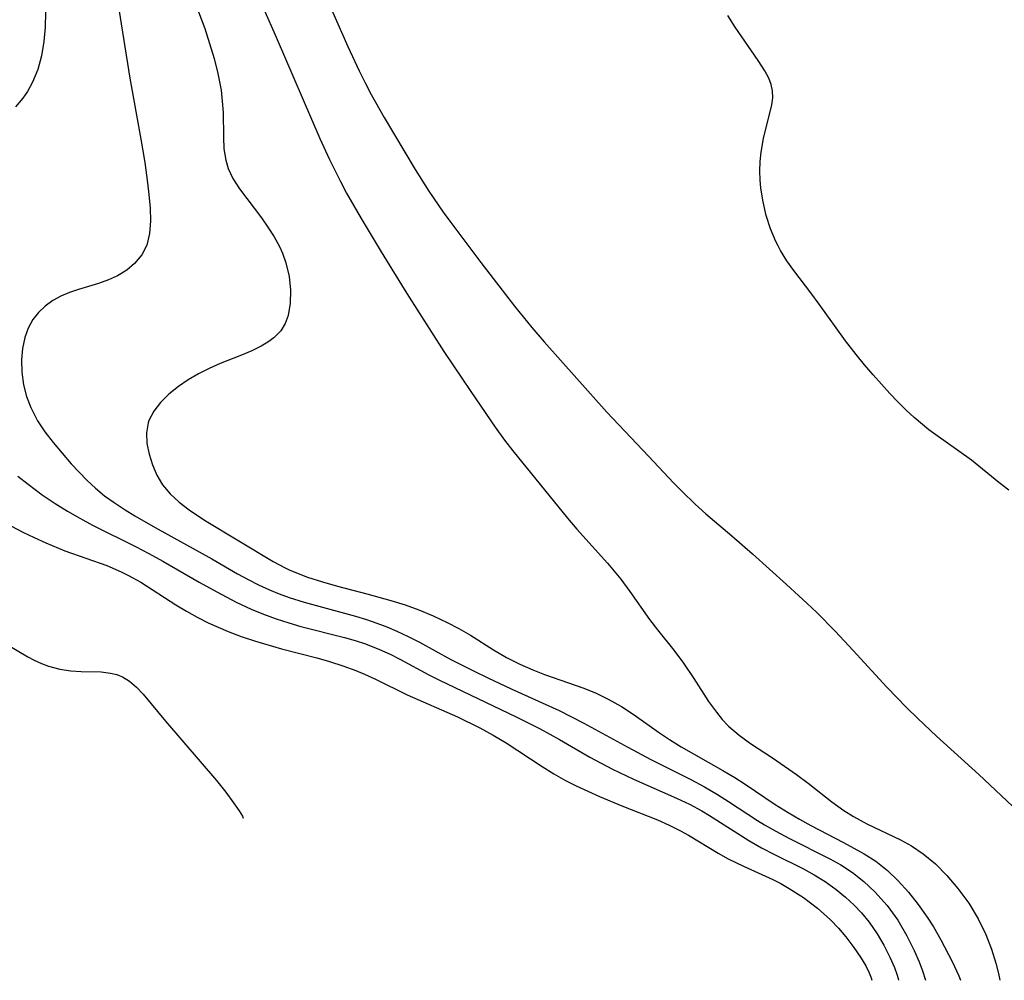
# Model space of a CAD drawing. Header units: metres. Extents: x 1073367 to 1082519, y 1569854 to 1574957.
# Tile 694 of 1056: x 1081595 to 1081717, y 1569994 to 1570112. Entities that reach past the tile are written whole.
import ezdxf

# ---------------------------------------------------------------- set-up
doc = ezdxf.new("R2010")
doc.units = ezdxf.units.M
doc.layers.add('CGG_CurvaNivelLidar_v1', color=253, linetype='Continuous', lineweight=30)

msp = doc.modelspace()

# ---------------------------------------------------------------- linework, layer by layer
at = {"layer": 'CGG_CurvaNivelLidar_v1'}
for p, q in [((1081633.3432, 1570114.8003, 79.5), (1081635.9828, 1570108.7822, 79.5)), ((1081598.6211, 1570113.0351, 77.5), (1081598.5716, 1570111.2008, 77.5)), ((1081607.656, 1570113.4261, 78), (1081609.0217, 1570104.8772, 78)), ((1081617.4068, 1570113.4165, 78.5), (1081618.2777, 1570111.0356, 78.5)), ((1081625.5747, 1570113.431, 79), (1081627.1161, 1570109.9604, 79)), ((1081683.8203, 1570111.2, 79.5), (1081682.9142, 1570112.629, 79.5)), ((1081598.5716, 1570111.2008, 77.5), (1081598.4067, 1570109.4004, 77.5)), ((1081686.6829, 1570107.0741, 79.5), (1081683.8203, 1570111.2, 79.5)), ((1081618.2777, 1570111.0356, 78.5), (1081618.8942, 1570109.185, 78.5)), ((1081627.1161, 1570109.9604, 79), (1081632.5155, 1570097.4376, 79)), ((1081598.4067, 1570109.4004, 77.5), (1081598.1125, 1570107.6495, 77.5)), ((1081618.8942, 1570109.185, 78.5), (1081619.4428, 1570107.3326, 78.5)), ((1081635.9828, 1570108.7822, 79.5), (1081637.3681, 1570105.7915, 79.5)), ((1081598.1125, 1570107.6495, 77.5), (1081597.6637, 1570105.9682, 77.5)), ((1081619.4428, 1570107.3326, 78.5), (1081619.9071, 1570105.4829, 78.5)), ((1081687.4995, 1570105.7779, 79.5), (1081686.6829, 1570107.0741, 79.5)), ((1081597.6637, 1570105.9682, 77.5), (1081597.0218, 1570104.3823, 77.5)), ((1081619.9071, 1570105.4829, 78.5), (1081620.2955, 1570103.4219, 78.5)), ((1081637.3681, 1570105.7915, 79.5), (1081638.0958, 1570104.3144, 79.5)), ((1081687.9717, 1570104.8889, 79.5), (1081687.4995, 1570105.7779, 79.5)), ((1081597.0218, 1570104.3823, 77.5), (1081596.3825, 1570103.2649, 77.5)), ((1081609.0217, 1570104.8772, 78), (1081610.3913, 1570097.3708, 78)), ((1081638.0958, 1570104.3144, 79.5), (1081638.853, 1570102.8632, 79.5)), ((1081688.2778, 1570104.1087, 79.5), (1081687.9717, 1570104.8889, 79.5)), ((1081688.4465, 1570103.3242, 79.5), (1081688.2778, 1570104.1087, 79.5)), ((1081596.3825, 1570103.2649, 77.5), (1081595.7974, 1570102.4399, 77.5)), ((1081620.2955, 1570103.4219, 78.5), (1081620.4589, 1570102.0353, 78.5)), ((1081638.853, 1570102.8632, 79.5), (1081640.4579, 1570100.0333, 79.5)), ((1081688.4555, 1570102.4824, 79.5), (1081688.4465, 1570103.3242, 79.5)), ((1081595.7974, 1570102.4399, 77.5), (1081594.8945, 1570101.3672, 77.5)), ((1081620.4589, 1570102.0353, 78.5), (1081620.5458, 1570100.6646, 78.5)), ((1081687.3233, 1570097.4394, 79.5), (1081688.3324, 1570101.6091, 79.5)), ((1081688.3324, 1570101.6091, 79.5), (1081688.4555, 1570102.4824, 79.5)), ((1081620.5458, 1570100.6646, 78.5), (1081620.5869, 1570097.6195, 78.5)), ((1081640.4579, 1570100.0333, 79.5), (1081644.286, 1570093.6015, 79.5)), ((1081610.3913, 1570097.3708, 78), (1081610.8686, 1570094.4711, 78)), ((1081620.5869, 1570097.6195, 78.5), (1081620.6624, 1570096.1593, 78.5)), ((1081632.5155, 1570097.4376, 79), (1081633.7113, 1570094.8537, 79)), ((1081687.0175, 1570095.7654, 79.5), (1081687.3233, 1570097.4394, 79.5)), ((1081620.6624, 1570096.1593, 78.5), (1081620.8784, 1570094.7514, 78.5)), ((1081686.8945, 1570094.5901, 79.5), (1081687.0175, 1570095.7654, 79.5)), ((1081610.8686, 1570094.4711, 78), (1081611.2257, 1570091.9606, 78)), ((1081620.8784, 1570094.7514, 78.5), (1081621.1762, 1570093.7537, 78.5)), ((1081633.7113, 1570094.8537, 79), (1081635.0609, 1570092.1338, 79)), ((1081686.8568, 1570093.3956, 79.5), (1081686.8945, 1570094.5901, 79.5)), ((1081621.1762, 1570093.7537, 78.5), (1081621.7704, 1570092.4895, 78.5)), ((1081644.286, 1570093.6015, 79.5), (1081645.9747, 1570090.9574, 79.5)), ((1081686.8987, 1570092.3494, 79.5), (1081686.8568, 1570093.3956, 79.5)), ((1081611.2257, 1570091.9606, 78), (1081611.3983, 1570090.5231, 78)), ((1081621.7704, 1570092.4895, 78.5), (1081622.5638, 1570091.235, 78.5)), ((1081635.0609, 1570092.1338, 79), (1081635.8139, 1570090.7071, 79)), ((1081687.0016, 1570091.2976, 79.5), (1081686.8987, 1570092.3494, 79.5)), ((1081611.3983, 1570090.5231, 78), (1081611.5344, 1570088.8584, 78)), ((1081622.5638, 1570091.235, 78.5), (1081625.2786, 1570087.6409, 78.5)), ((1081635.8139, 1570090.7071, 79), (1081637.5959, 1570087.5529, 79)), ((1081645.9747, 1570090.9574, 79.5), (1081647.7643, 1570088.349, 79.5)), ((1081687.2721, 1570089.6172, 79.5), (1081687.0016, 1570091.2976, 79.5)), ((1081687.6663, 1570087.9473, 79.5), (1081687.2721, 1570089.6172, 79.5)), ((1081611.5344, 1570088.8584, 78), (1081611.5748, 1570087.2632, 78)), ((1081647.7643, 1570088.349, 79.5), (1081648.6919, 1570087.0725, 79.5)), ((1081611.5748, 1570087.2632, 78), (1081611.4776, 1570085.7135, 78)), ((1081625.2786, 1570087.6409, 78.5), (1081626.091, 1570086.4916, 78.5)), ((1081637.5959, 1570087.5529, 79), (1081640.0714, 1570083.448, 79)), ((1081648.6919, 1570087.0725, 79.5), (1081652.4117, 1570082.1271, 79.5)), ((1081688.1879, 1570086.3065, 79.5), (1081687.6663, 1570087.9473, 79.5)), ((1081611.4776, 1570085.7135, 78), (1081611.1436, 1570084.2871, 78)), ((1081626.091, 1570086.4916, 78.5), (1081626.8446, 1570085.3089, 78.5)), ((1081688.8505, 1570084.7155, 79.5), (1081688.1879, 1570086.3065, 79.5)), ((1081626.8446, 1570085.3089, 78.5), (1081627.5089, 1570084.0893, 78.5)), ((1081689.1155, 1570084.1828, 79.5), (1081688.8505, 1570084.7155, 79.5)), ((1081611.1436, 1570084.2871, 78), (1081610.5202, 1570083.0628, 78)), ((1081627.5089, 1570084.0893, 78.5), (1081627.882, 1570083.2653, 78.5)), ((1081627.882, 1570083.2653, 78.5), (1081628.3116, 1570082.0726, 78.5)), ((1081640.0714, 1570083.448, 79), (1081643.2721, 1570078.2875, 79)), ((1081689.4223, 1570083.6209, 79.5), (1081689.1155, 1570084.1828, 79.5)), ((1081690.2108, 1570082.3568, 79.5), (1081689.4223, 1570083.6209, 79.5)), ((1081609.6253, 1570081.9886, 78), (1081608.6449, 1570081.1778, 78)), ((1081610.5202, 1570083.0628, 78), (1081609.6253, 1570081.9886, 78)), ((1081628.3116, 1570082.0726, 78.5), (1081628.7064, 1570080.3922, 78.5)), ((1081652.4117, 1570082.1271, 79.5), (1081656.5524, 1570076.757, 79.5)), ((1081691.0793, 1570081.1305, 79.5), (1081690.2108, 1570082.3568, 79.5)), ((1081608.6449, 1570081.1778, 78), (1081607.5217, 1570080.5003, 78)), ((1081693.1783, 1570078.3771, 79.5), (1081691.0793, 1570081.1305, 79.5)), ((1081605.1736, 1570079.5567, 78), (1081602.6834, 1570078.7897, 78)), ((1081606.3794, 1570079.9879, 78), (1081605.1736, 1570079.5567, 78)), ((1081607.5217, 1570080.5003, 78), (1081606.3794, 1570079.9879, 78)), ((1081628.7064, 1570080.3922, 78.5), (1081628.8828, 1570078.72, 78.5)), ((1081601.5716, 1570078.4087, 78), (1081600.5025, 1570077.9626, 78)), ((1081602.6834, 1570078.7897, 78), (1081601.5716, 1570078.4087, 78)), ((1081628.8828, 1570078.72, 78.5), (1081628.8456, 1570077.1017, 78.5)), ((1081643.2721, 1570078.2875, 79), (1081647.8302, 1570071.1611, 79)), ((1081694.1897, 1570076.9967, 79.5), (1081693.1783, 1570078.3771, 79.5)), ((1081599.501, 1570077.4231, 78), (1081598.5753, 1570076.7537, 78)), ((1081600.5025, 1570077.9626, 78), (1081599.501, 1570077.4231, 78)), ((1081628.8456, 1570077.1017, 78.5), (1081628.5796, 1570075.5883, 78.5)), ((1081597.7585, 1570075.9695, 78), (1081597.0651, 1570075.0813, 78)), ((1081598.5753, 1570076.7537, 78), (1081597.7585, 1570075.9695, 78)), ((1081656.5524, 1570076.757, 79.5), (1081658.7117, 1570074.0976, 79.5)), ((1081697.4402, 1570072.4737, 79.5), (1081694.1897, 1570076.9967, 79.5)), ((1081597.0651, 1570075.0813, 78), (1081596.47, 1570074.0122, 78)), ((1081628.23, 1570074.6171, 78.5), (1081627.6688, 1570073.6957, 78.5)), ((1081628.5796, 1570075.5883, 78.5), (1081628.23, 1570074.6171, 78.5)), ((1081596.47, 1570074.0122, 78), (1081596.0425, 1570072.8534, 78)), ((1081627.6688, 1570073.6957, 78.5), (1081626.8357, 1570072.8331, 78.5)), ((1081658.7117, 1570074.0976, 79.5), (1081660.212, 1570072.3556, 79.5)), ((1081596.0425, 1570072.8534, 78), (1081595.7666, 1570071.5173, 78)), ((1081626.0977, 1570072.2897, 78.5), (1081625.2745, 1570071.8054, 78.5)), ((1081626.8357, 1570072.8331, 78.5), (1081626.0977, 1570072.2897, 78.5)), ((1081660.212, 1570072.3556, 79.5), (1081667.9801, 1570063.6306, 79.5)), ((1081698.7575, 1570070.7543, 79.5), (1081697.4402, 1570072.4737, 79.5)), ((1081595.7666, 1570071.5173, 78), (1081595.6575, 1570070.1258, 78)), ((1081624.0978, 1570071.2313, 78.5), (1081622.842, 1570070.6993, 78.5)), ((1081625.2745, 1570071.8054, 78.5), (1081624.0978, 1570071.2313, 78.5)), ((1081647.8302, 1570071.1611, 79), (1081651.1786, 1570066.1927, 79)), ((1081595.6575, 1570070.1258, 78), (1081595.6993, 1570068.5727, 78)), ((1081622.842, 1570070.6993, 78.5), (1081620.1856, 1570069.6467, 78.5)), ((1081699.7985, 1570069.4924, 79.5), (1081698.7575, 1570070.7543, 79.5)), ((1081595.6993, 1570068.5727, 78), (1081595.9091, 1570067.0109, 78)), ((1081618.8437, 1570069.0613, 78.5), (1081617.5163, 1570068.3829, 78.5)), ((1081620.1856, 1570069.6467, 78.5), (1081618.8437, 1570069.0613, 78.5)), ((1081700.8699, 1570068.2575, 79.5), (1081699.7985, 1570069.4924, 79.5)), ((1081616.2455, 1570067.6273, 78.5), (1081615.0466, 1570066.8072, 78.5)), ((1081617.5163, 1570068.3829, 78.5), (1081616.2455, 1570067.6273, 78.5)), ((1081702.9333, 1570065.9736, 79.5), (1081700.8699, 1570068.2575, 79.5)), ((1081595.9091, 1570067.0109, 78), (1081596.2623, 1570065.5923, 78)), ((1081615.0466, 1570066.8072, 78.5), (1081613.8637, 1570065.8642, 78.5)), ((1081651.1786, 1570066.1927, 79), (1081654.1769, 1570061.8178, 79)), ((1081596.2623, 1570065.5923, 78), (1081596.7798, 1570064.212, 78)), ((1081612.8257, 1570064.8572, 78.5), (1081611.9812, 1570063.7817, 78.5)), ((1081613.8637, 1570065.8642, 78.5), (1081612.8257, 1570064.8572, 78.5)), ((1081703.9226, 1570064.9268, 79.5), (1081702.9333, 1570065.9736, 79.5)), ((1081704.937, 1570063.9136, 79.5), (1081703.9226, 1570064.9268, 79.5)), ((1081596.7798, 1570064.212, 78), (1081597.636, 1570062.5999, 78)), ((1081611.9812, 1570063.7817, 78.5), (1081611.392, 1570062.6293, 78.5)), ((1081667.9801, 1570063.6306, 79.5), (1081673.1511, 1570058.1922, 79.5)), ((1081705.9183, 1570063.0053, 79.5), (1081704.937, 1570063.9136, 79.5)), ((1081597.636, 1570062.5999, 78), (1081598.5451, 1570061.2308, 78)), ((1081611.392, 1570062.6293, 78.5), (1081611.2992, 1570062.3488, 78.5)), ((1081707.7552, 1570061.4777, 79.5), (1081705.9183, 1570063.0053, 79.5)), ((1081598.5451, 1570061.2308, 78), (1081599.5672, 1570059.8864, 78)), ((1081611.2992, 1570062.3488, 78.5), (1081611.0919, 1570061.0938, 78.5)), ((1081654.1769, 1570061.8178, 79), (1081655.3351, 1570060.2097, 79)), ((1081708.5953, 1570060.8429, 79.5), (1081707.7552, 1570061.4777, 79.5)), ((1081611.0919, 1570061.0938, 78.5), (1081611.1464, 1570059.7888, 78.5)), ((1081655.3351, 1570060.2097, 79), (1081656.3496, 1570058.8866, 79)), ((1081713.0303, 1570057.7136, 79.5), (1081708.5953, 1570060.8429, 79.5)), ((1081599.5672, 1570059.8864, 78), (1081600.6613, 1570058.5721, 78)), ((1081611.1464, 1570059.7888, 78.5), (1081611.4036, 1570058.4617, 78.5)), ((1081656.3496, 1570058.8866, 79), (1081663.1157, 1570050.5816, 79)), ((1081600.6613, 1570058.5721, 78), (1081601.8011, 1570057.2816, 78)), ((1081611.4036, 1570058.4617, 78.5), (1081611.8191, 1570057.1394, 78.5)), ((1081673.1511, 1570058.1922, 79.5), (1081676.2161, 1570054.9136, 79.5)), ((1081716.4157, 1570054.9533, 79.5), (1081713.0303, 1570057.7136, 79.5)), ((1081601.8011, 1570057.2816, 78), (1081602.7645, 1570056.2351, 78)), ((1081611.8191, 1570057.1394, 78.5), (1081612.3664, 1570055.8638, 78.5)), ((1081595.1882, 1570055.7538, 77.5), (1081596.4503, 1570054.7593, 77.5)), ((1081602.7645, 1570056.2351, 78), (1081603.7585, 1570055.2187, 78)), ((1081603.7585, 1570055.2187, 78), (1081604.7994, 1570054.2507, 78)), ((1081612.3664, 1570055.8638, 78.5), (1081613.0856, 1570054.6613, 78.5)), ((1081596.4503, 1570054.7593, 77.5), (1081598.2177, 1570053.4529, 77.5)), ((1081604.7994, 1570054.2507, 78), (1081605.9155, 1570053.3351, 78)), ((1081613.0856, 1570054.6613, 78.5), (1081614.0247, 1570053.5538, 78.5)), ((1081676.2161, 1570054.9136, 79.5), (1081677.2584, 1570053.8442, 79.5)), ((1081717.6479, 1570054.0108, 79.5), (1081716.4157, 1570054.9533, 79.5)), ((1081598.2177, 1570053.4529, 77.5), (1081599.8124, 1570052.3825, 77.5)), ((1081605.9155, 1570053.3351, 78), (1081607.0875, 1570052.4828, 78)), ((1081614.0247, 1570053.5538, 78.5), (1081615.1396, 1570052.5359, 78.5)), ((1081677.2584, 1570053.8442, 79.5), (1081678.8818, 1570052.2846, 79.5)), ((1081599.8124, 1570052.3825, 77.5), (1081601.324, 1570051.4409, 77.5)), ((1081607.0875, 1570052.4828, 78), (1081608.4356, 1570051.6035, 78)), ((1081608.4356, 1570051.6035, 78), (1081609.6639, 1570050.8571, 78)), ((1081615.1396, 1570052.5359, 78.5), (1081616.3817, 1570051.5813, 78.5)), ((1081616.3817, 1570051.5813, 78.5), (1081618.2588, 1570050.3192, 78.5)), ((1081678.8818, 1570052.2846, 79.5), (1081680.2154, 1570051.0957, 79.5)), ((1081601.324, 1570051.4409, 77.5), (1081602.8633, 1570050.5442, 77.5)), ((1081602.8633, 1570050.5442, 77.5), (1081604.4292, 1570049.6952, 77.5)), ((1081609.6639, 1570050.8571, 78), (1081612.1733, 1570049.4188, 78)), ((1081618.2588, 1570050.3192, 78.5), (1081626.7213, 1570045.2124, 78.5)), ((1081663.1157, 1570050.5816, 79), (1081664.2686, 1570049.221, 79)), ((1081680.2154, 1570051.0957, 79.5), (1081683.4274, 1570048.3684, 79.5)), ((1081594.4222, 1570049.5869, 77), (1081595.7941, 1570048.8504, 77)), ((1081604.4292, 1570049.6952, 77.5), (1081609.8303, 1570047.0113, 77.5)), ((1081612.1733, 1570049.4188, 78), (1081619.1473, 1570045.5252, 78)), ((1081664.2686, 1570049.221, 79), (1081668.0683, 1570044.9952, 79)), ((1081595.7941, 1570048.8504, 77), (1081597.2035, 1570048.1556, 77)), ((1081597.2035, 1570048.1556, 77), (1081598.6424, 1570047.5022, 77)), ((1081683.4274, 1570048.3684, 79.5), (1081685.9828, 1570046.1417, 79.5)), ((1081598.6424, 1570047.5022, 77), (1081600.9924, 1570046.5487, 77)), ((1081609.8303, 1570047.0113, 77.5), (1081611.3812, 1570046.2009, 77.5)), ((1081600.9924, 1570046.5487, 77), (1081606.1736, 1570044.7, 77)), ((1081611.3812, 1570046.2009, 77.5), (1081613.1048, 1570045.2571, 77.5)), ((1081619.1473, 1570045.5252, 78), (1081622.3501, 1570043.6958, 78)), ((1081685.9828, 1570046.1417, 79.5), (1081690.1681, 1570042.3857, 79.5)), ((1081606.1736, 1570044.7, 77), (1081607.9648, 1570043.9331, 77)), ((1081613.1048, 1570045.2571, 77.5), (1081617.6104, 1570042.6564, 77.5)), ((1081626.7213, 1570045.2124, 78.5), (1081628.1412, 1570044.4637, 78.5)), ((1081628.1412, 1570044.4637, 78.5), (1081628.8049, 1570044.1532, 78.5)), ((1081668.0683, 1570044.9952, 79), (1081669.6875, 1570043.026, 79)), ((1081607.9648, 1570043.9331, 77), (1081608.8792, 1570043.4827, 77)), ((1081608.8792, 1570043.4827, 77), (1081610.3799, 1570042.6459, 77)), ((1081622.3501, 1570043.6958, 78), (1081623.6397, 1570042.9936, 78)), ((1081623.6397, 1570042.9936, 78), (1081624.9475, 1570042.3302, 78)), ((1081628.8049, 1570044.1532, 78.5), (1081630.9805, 1570043.2965, 78.5)), ((1081630.9805, 1570043.2965, 78.5), (1081632.8279, 1570042.7013, 78.5)), ((1081669.6875, 1570043.026, 79), (1081670.8059, 1570041.5188, 79)), ((1081610.3799, 1570042.6459, 77), (1081614.7125, 1570039.8465, 77)), ((1081617.6104, 1570042.6564, 77.5), (1081619.7759, 1570041.4466, 77.5)), ((1081624.9475, 1570042.3302, 78), (1081626.2774, 1570041.7166, 78)), ((1081632.8279, 1570042.7013, 78.5), (1081634.7045, 1570042.1687, 78.5)), ((1081634.7045, 1570042.1687, 78.5), (1081638.325, 1570041.2176, 78.5)), ((1081690.1681, 1570042.3857, 79.5), (1081692.6753, 1570040.0795, 79.5)), ((1081619.7759, 1570041.4466, 77.5), (1081622.1883, 1570040.1989, 77.5)), ((1081626.2774, 1570041.7166, 78), (1081627.4825, 1570041.2208, 78)), ((1081627.4825, 1570041.2208, 78), (1081628.7066, 1570040.7727, 78)), ((1081628.7066, 1570040.7727, 78), (1081630.5747, 1570040.1801, 78)), ((1081638.325, 1570041.2176, 78.5), (1081641.2938, 1570040.3915, 78.5)), ((1081670.8059, 1570041.5188, 79), (1081673.2547, 1570038.0358, 79)), ((1081614.7125, 1570039.8465, 77), (1081616.0157, 1570039.0714, 77)), ((1081622.1883, 1570040.1989, 77.5), (1081624.023, 1570039.3418, 77.5)), ((1081624.023, 1570039.3418, 77.5), (1081625.5478, 1570038.7092, 77.5)), ((1081630.5747, 1570040.1801, 78), (1081636.9046, 1570038.455, 78)), ((1081641.2938, 1570040.3915, 78.5), (1081643.0421, 1570039.8596, 78.5)), ((1081643.0421, 1570039.8596, 78.5), (1081644.7544, 1570039.2622, 78.5)), ((1081692.6753, 1570040.0795, 79.5), (1081693.9059, 1570038.9015, 79.5)), ((1081616.0157, 1570039.0714, 77), (1081617.3515, 1570038.3412, 77)), ((1081617.3515, 1570038.3412, 77), (1081618.7152, 1570037.6542, 77)), ((1081625.5478, 1570038.7092, 77.5), (1081627.0956, 1570038.138, 77.5)), ((1081627.0956, 1570038.138, 77.5), (1081628.6633, 1570037.6273, 77.5)), ((1081636.9046, 1570038.455, 78), (1081638.2521, 1570038.0477, 78)), ((1081644.7544, 1570039.2622, 78.5), (1081646.5179, 1570038.5222, 78.5)), ((1081646.5179, 1570038.5222, 78.5), (1081648.2322, 1570037.6957, 78.5)), ((1081693.9059, 1570038.9015, 79.5), (1081696.1885, 1570036.596, 79.5)), ((1081618.7152, 1570037.6542, 77), (1081619.9312, 1570037.0887, 77)), ((1081619.9312, 1570037.0887, 77), (1081621.1673, 1570036.5636, 77)), ((1081628.6633, 1570037.6273, 77.5), (1081630.1413, 1570037.2033, 77.5)), ((1081630.1413, 1570037.2033, 77.5), (1081635.5604, 1570035.8226, 77.5)), ((1081638.2521, 1570038.0477, 78), (1081639.5315, 1570037.6158, 78)), ((1081639.5315, 1570037.6158, 78), (1081640.7932, 1570037.1393, 78)), ((1081640.7932, 1570037.1393, 78), (1081642.034, 1570036.6144, 78)), ((1081648.2322, 1570037.6957, 78.5), (1081649.6973, 1570036.9218, 78.5)), ((1081649.6973, 1570036.9218, 78.5), (1081651.1183, 1570036.0969, 78.5)), ((1081673.2547, 1570038.0358, 79), (1081674.2312, 1570036.7539, 79)), ((1081591.4963, 1570036.3431, 76.5), (1081596.4383, 1570033.4299, 76.5)), ((1081621.1673, 1570036.5636, 77), (1081622.788, 1570035.9541, 77)), ((1081622.788, 1570035.9541, 77), (1081624.4352, 1570035.4066, 77)), ((1081635.5604, 1570035.8226, 77.5), (1081636.8621, 1570035.4499, 77.5)), ((1081642.034, 1570036.6144, 78), (1081643.4351, 1570035.9487, 78)), ((1081643.4351, 1570035.9487, 78), (1081644.815, 1570035.2347, 78)), ((1081651.1183, 1570036.0969, 78.5), (1081653.958, 1570034.2891, 78.5)), ((1081674.2312, 1570036.7539, 79), (1081676.2305, 1570034.2452, 79)), ((1081696.1885, 1570036.596, 79.5), (1081698.4127, 1570034.2347, 79.5)), ((1081624.4352, 1570035.4066, 77), (1081627.7769, 1570034.4396, 77)), ((1081627.7769, 1570034.4396, 77), (1081632.1207, 1570033.3144, 77)), ((1081636.8621, 1570035.4499, 77.5), (1081638.146, 1570035.0333, 77.5)), ((1081638.146, 1570035.0333, 77.5), (1081639.8811, 1570034.3629, 77.5)), ((1081644.815, 1570035.2347, 78), (1081648.7102, 1570033.123, 78)), ((1081596.4383, 1570033.4299, 76.5), (1081597.231, 1570033.0119, 76.5)), ((1081632.1207, 1570033.3144, 77), (1081633.6978, 1570032.8687, 77)), ((1081639.8811, 1570034.3629, 77.5), (1081641.179, 1570033.7699, 77.5)), ((1081641.179, 1570033.7699, 77.5), (1081642.453, 1570033.1247, 77.5)), ((1081653.958, 1570034.2891, 78.5), (1081655.5641, 1570033.373, 78.5)), ((1081655.5641, 1570033.373, 78.5), (1081657.2306, 1570032.5403, 78.5)), ((1081676.2305, 1570034.2452, 79), (1081677.4334, 1570032.6562, 79)), ((1081698.4127, 1570034.2347, 79.5), (1081702.569, 1570029.7116, 79.5)), ((1081597.231, 1570033.0119, 76.5), (1081598.1052, 1570032.6094, 76.5)), ((1081598.1052, 1570032.6094, 76.5), (1081598.9919, 1570032.2731, 76.5)), ((1081598.9919, 1570032.2731, 76.5), (1081600.3641, 1570031.903, 76.5)), ((1081633.6978, 1570032.8687, 77), (1081635.3456, 1570032.3354, 77)), ((1081635.3456, 1570032.3354, 77), (1081636.961, 1570031.7364, 77)), ((1081642.453, 1570033.1247, 77.5), (1081645.9832, 1570031.2164, 77.5)), ((1081648.7102, 1570033.123, 78), (1081651.5904, 1570031.6511, 78)), ((1081657.2306, 1570032.5403, 78.5), (1081658.8315, 1570031.8389, 78.5)), ((1081677.4334, 1570032.6562, 79), (1081678.7013, 1570030.7773, 79)), ((1081600.3641, 1570031.903, 76.5), (1081601.7404, 1570031.6935, 76.5)), ((1081601.7404, 1570031.6935, 76.5), (1081603.0148, 1570031.6202, 76.5)), ((1081603.0148, 1570031.6202, 76.5), (1081605.4727, 1570031.57, 76.5)), ((1081605.4727, 1570031.57, 76.5), (1081606.6349, 1570031.4426, 76.5)), ((1081606.6349, 1570031.4426, 76.5), (1081607.4171, 1570031.2525, 76.5)), ((1081607.4171, 1570031.2525, 76.5), (1081607.7293, 1570031.1428, 76.5)), ((1081607.7293, 1570031.1428, 76.5), (1081608.115, 1570030.9756, 76.5)), ((1081608.115, 1570030.9756, 76.5), (1081608.9959, 1570030.4421, 76.5)), ((1081636.961, 1570031.7364, 77), (1081638.0443, 1570031.2869, 77)), ((1081638.0443, 1570031.2869, 77), (1081639.3669, 1570030.6758, 77)), ((1081645.9832, 1570031.2164, 77.5), (1081647.2986, 1570030.5481, 77.5)), ((1081651.5904, 1570031.6511, 78), (1081653.2509, 1570030.8409, 78)), ((1081653.2509, 1570030.8409, 78), (1081656.1257, 1570029.4957, 78)), ((1081658.8315, 1570031.8389, 78.5), (1081660.2824, 1570031.2751, 78.5)), ((1081660.2824, 1570031.2751, 78.5), (1081665.134, 1570029.5685, 78.5)), ((1081608.9959, 1570030.4421, 76.5), (1081609.8636, 1570029.7028, 76.5)), ((1081609.8636, 1570029.7028, 76.5), (1081610.6836, 1570028.8327, 76.5)), ((1081639.3669, 1570030.6758, 77), (1081643.2772, 1570028.7512, 77)), ((1081647.2986, 1570030.5481, 77.5), (1081656.7742, 1570026.0218, 77.5)), ((1081665.134, 1570029.5685, 78.5), (1081666.642, 1570028.9361, 78.5)), ((1081678.7013, 1570030.7773, 79), (1081680.5368, 1570027.9406, 79)), ((1081702.569, 1570029.7116, 79.5), (1081704.9988, 1570027.1993, 79.5)), ((1081610.6836, 1570028.8327, 76.5), (1081613.4506, 1570025.4932, 76.5)), ((1081643.2772, 1570028.7512, 77), (1081649.5218, 1570026.0159, 77)), ((1081656.1257, 1570029.4957, 78), (1081662.0888, 1570026.8072, 78)), ((1081666.642, 1570028.9361, 78.5), (1081668.1146, 1570028.224, 78.5)), ((1081668.1146, 1570028.224, 78.5), (1081669.7632, 1570027.3074, 78.5)), ((1081669.7632, 1570027.3074, 78.5), (1081671.3497, 1570026.2966, 78.5)), ((1081680.5368, 1570027.9406, 79), (1081681.5011, 1570026.5911, 79)), ((1081704.9988, 1570027.1993, 79.5), (1081706.4031, 1570025.8206, 79.5)), ((1081649.5218, 1570026.0159, 77), (1081652.2781, 1570024.6691, 77)), ((1081656.7742, 1570026.0218, 77.5), (1081659.7495, 1570024.5328, 77.5)), ((1081662.0888, 1570026.8072, 78), (1081665.1318, 1570025.2519, 78)), ((1081671.3497, 1570026.2966, 78.5), (1081674.3347, 1570024.1542, 78.5)), ((1081681.5011, 1570026.5911, 79), (1081682.2177, 1570025.7087, 79)), ((1081613.4506, 1570025.4932, 76.5), (1081619.7336, 1570018.1743, 76.5)), ((1081665.1318, 1570025.2519, 78), (1081670.5639, 1570022.2888, 78)), ((1081682.2177, 1570025.7087, 79), (1081682.9911, 1570024.8888, 79)), ((1081682.9911, 1570024.8888, 79), (1081684.306, 1570023.7681, 79)), ((1081706.4031, 1570025.8206, 79.5), (1081708.7066, 1570023.6527, 79.5)), ((1081652.2781, 1570024.6691, 77), (1081653.9213, 1570023.7813, 77)), ((1081653.9213, 1570023.7813, 77), (1081655.5156, 1570022.8294, 77)), ((1081659.7495, 1570024.5328, 77.5), (1081662.1142, 1570023.2254, 77.5)), ((1081674.3347, 1570024.1542, 78.5), (1081675.7223, 1570023.2185, 78.5)), ((1081684.306, 1570023.7681, 79), (1081685.7354, 1570022.7527, 79)), ((1081708.7066, 1570023.6527, 79.5), (1081713.9353, 1570018.925, 79.5)), ((1081655.5156, 1570022.8294, 77), (1081659.9969, 1570019.8897, 77)), ((1081662.1142, 1570023.2254, 77.5), (1081665.8553, 1570021.0519, 77.5)), ((1081670.5639, 1570022.2888, 78), (1081673.4228, 1570020.7712, 78)), ((1081675.7223, 1570023.2185, 78.5), (1081677.1511, 1570022.3278, 78.5)), ((1081677.1511, 1570022.3278, 78.5), (1081678.663, 1570021.4475, 78.5)), ((1081685.7354, 1570022.7527, 79), (1081688.4276, 1570020.9608, 79)), ((1081665.8553, 1570021.0519, 77.5), (1081668.6793, 1570019.5717, 77.5)), ((1081678.663, 1570021.4475, 78.5), (1081682.3068, 1570019.3981, 78.5)), ((1081659.9969, 1570019.8897, 77), (1081661.406, 1570019.0137, 77)), ((1081673.4228, 1570020.7712, 78), (1081678.3542, 1570018.2733, 78)), ((1081688.4276, 1570020.9608, 79), (1081691.3982, 1570018.9139, 79)), ((1081661.406, 1570019.0137, 77), (1081662.8473, 1570018.1886, 77)), ((1081668.6793, 1570019.5717, 77.5), (1081671.248, 1570018.3485, 77.5)), ((1081682.3068, 1570019.3981, 78.5), (1081683.7921, 1570018.5268, 78.5)), ((1081691.3982, 1570018.9139, 79), (1081692.8569, 1570017.8394, 79)), ((1081713.9353, 1570018.925, 79.5), (1081718.7828, 1570014.3591, 79.5)), ((1081619.7336, 1570018.1743, 76.5), (1081620.8904, 1570016.714, 76.5)), ((1081662.8473, 1570018.1886, 77), (1081664.1645, 1570017.5122, 77)), ((1081664.1645, 1570017.5122, 77), (1081667.0409, 1570016.193, 77)), ((1081671.248, 1570018.3485, 77.5), (1081676.592, 1570015.9906, 77.5)), ((1081678.3542, 1570018.2733, 78), (1081680.0186, 1570017.3864, 78)), ((1081683.7921, 1570018.5268, 78.5), (1081685.0511, 1570017.7285, 78.5)), ((1081685.0511, 1570017.7285, 78.5), (1081688.7695, 1570015.2239, 78.5)), ((1081692.8569, 1570017.8394, 79), (1081695.7725, 1570015.5561, 79)), ((1081620.8904, 1570016.714, 76.5), (1081621.8348, 1570015.4316, 76.5)), ((1081667.0409, 1570016.193, 77), (1081669.812, 1570015.0403, 77)), ((1081680.0186, 1570017.3864, 78), (1081681.6475, 1570016.4474, 78)), ((1081681.6475, 1570016.4474, 78), (1081683.0141, 1570015.5895, 78)), ((1081621.8348, 1570015.4316, 76.5), (1081622.5301, 1570014.4102, 76.5)), ((1081669.812, 1570015.0403, 77), (1081674.2442, 1570013.2932, 77)), ((1081676.592, 1570015.9906, 77.5), (1081678.1668, 1570015.2291, 77.5)), ((1081678.1668, 1570015.2291, 77.5), (1081679.6872, 1570014.4121, 77.5)), ((1081683.0141, 1570015.5895, 78), (1081686.5742, 1570013.2504, 78)), ((1081688.7695, 1570015.2239, 78.5), (1081690.3538, 1570014.2107, 78.5)), ((1081695.7725, 1570015.5561, 79), (1081697.2665, 1570014.479, 79)), ((1081622.5301, 1570014.4102, 76.5), (1081622.937, 1570013.7468, 76.5)), ((1081679.6872, 1570014.4121, 77.5), (1081680.6445, 1570013.8466, 77.5)), ((1081680.6445, 1570013.8466, 77.5), (1081685.5033, 1570010.7623, 77.5)), ((1081690.3538, 1570014.2107, 78.5), (1081691.7571, 1570013.3855, 78.5)), ((1081697.2665, 1570014.479, 79), (1081698.4395, 1570013.7426, 79)), ((1081622.937, 1570013.7468, 76.5), (1081623.0483, 1570013.5, 76.5)), ((1081674.2442, 1570013.2932, 77), (1081675.6782, 1570012.6553, 77)), ((1081675.6782, 1570012.6553, 77), (1081677.0848, 1570011.9478, 77)), ((1081686.5742, 1570013.2504, 78), (1081687.4563, 1570012.7036, 78)), ((1081687.4563, 1570012.7036, 78), (1081688.8585, 1570011.897, 78)), ((1081691.7571, 1570013.3855, 78.5), (1081693.1893, 1570012.6011, 78.5)), ((1081693.1893, 1570012.6011, 78.5), (1081697.2264, 1570010.5057, 78.5)), ((1081698.4395, 1570013.7426, 79), (1081700.0929, 1570012.8369, 79)), ((1081700.0929, 1570012.8369, 79), (1081704.2593, 1570010.83, 79)), ((1081677.0848, 1570011.9478, 77), (1081678.0367, 1570011.427, 77)), ((1081678.0367, 1570011.427, 77), (1081681.7198, 1570009.2016, 77)), ((1081688.8585, 1570011.897, 78), (1081690.4455, 1570011.0498, 78)), ((1081685.5033, 1570010.7623, 77.5), (1081687.0828, 1570009.8755, 77.5)), ((1081690.4455, 1570011.0498, 78), (1081695.5352, 1570008.4869, 78)), ((1081697.2264, 1570010.5057, 78.5), (1081699.773, 1570009.1038, 78.5)), ((1081704.2593, 1570010.83, 79), (1081705.5996, 1570010.0932, 79)), ((1081681.7198, 1570009.2016, 77), (1081682.9629, 1570008.5073, 77)), ((1081687.0828, 1570009.8755, 77.5), (1081688.6957, 1570009.0396, 77.5)), ((1081688.6957, 1570009.0396, 77.5), (1081692.2809, 1570007.259, 77.5)), ((1081699.773, 1570009.1038, 78.5), (1081701.1901, 1570008.1988, 78.5)), ((1081705.5996, 1570010.0932, 79), (1081707.0652, 1570009.1204, 79)), ((1081707.0652, 1570009.1204, 79), (1081708.5667, 1570007.8616, 79)), ((1081682.9629, 1570008.5073, 77), (1081684.8361, 1570007.6088, 77)), ((1081695.5352, 1570008.4869, 78), (1081696.8912, 1570007.7397, 78)), ((1081696.8912, 1570007.7397, 78), (1081698.3115, 1570006.8056, 78)), ((1081701.1901, 1570008.1988, 78.5), (1081702.6591, 1570007.0388, 78.5)), ((1081708.5667, 1570007.8616, 79), (1081709.9794, 1570006.4536, 79)), ((1081684.8361, 1570007.6088, 77), (1081688.4912, 1570005.9539, 77)), ((1081692.2809, 1570007.259, 77.5), (1081693.5806, 1570006.5397, 77.5)), ((1081693.5806, 1570006.5397, 77.5), (1081694.9347, 1570005.6868, 77.5)), ((1081698.3115, 1570006.8056, 78), (1081699.7205, 1570005.7061, 78)), ((1081702.6591, 1570007.0388, 78.5), (1081703.9737, 1570005.7852, 78.5)), ((1081709.9794, 1570006.4536, 79), (1081711.3509, 1570004.8502, 79)), ((1081688.4912, 1570005.9539, 77), (1081689.4838, 1570005.4361, 77)), ((1081689.4838, 1570005.4361, 77), (1081690.5111, 1570004.8483, 77)), ((1081694.9347, 1570005.6868, 77.5), (1081696.2984, 1570004.7093, 77.5)), ((1081699.7205, 1570005.7061, 78), (1081701.0834, 1570004.4416, 78)), ((1081703.9737, 1570005.7852, 78.5), (1081705.2457, 1570004.3759, 78.5)), ((1081690.5111, 1570004.8483, 77), (1081692.265, 1570003.7156, 77)), ((1081696.2984, 1570004.7093, 77.5), (1081697.4456, 1570003.7756, 77.5)), ((1081701.0834, 1570004.4416, 78), (1081702.5912, 1570002.7377, 78)), ((1081705.2457, 1570004.3759, 78.5), (1081706.4474, 1570002.8595, 78.5)), ((1081711.3509, 1570004.8502, 79), (1081712.6734, 1570003.0034, 79)), ((1081692.265, 1570003.7156, 77), (1081693.9819, 1570002.4196, 77)), ((1081697.4456, 1570003.7756, 77.5), (1081698.539, 1570002.7634, 77.5)), ((1081706.4474, 1570002.8595, 78.5), (1081707.5523, 1570001.2855, 78.5)), ((1081712.6734, 1570003.0034, 79), (1081713.8267, 1570001.0737, 79)), ((1081693.9819, 1570002.4196, 77), (1081695.5809, 1570000.986, 77)), ((1081698.539, 1570002.7634, 77.5), (1081699.412, 1570001.8413, 77.5)), ((1081699.412, 1570001.8413, 77.5), (1081700.3639, 1570000.6799, 77.5)), ((1081702.5912, 1570002.7377, 78), (1081703.9121, 1570000.9105, 78)), ((1081695.5809, 1570000.986, 77), (1081696.5906, 1569999.9267, 77)), ((1081700.3639, 1570000.6799, 77.5), (1081701.362, 1569999.2399, 77.5)), ((1081703.9121, 1570000.9105, 78), (1081705.0484, 1569998.9974, 78)), ((1081707.5523, 1570001.2855, 78.5), (1081708.3108, 1570000.0886, 78.5)), ((1081713.8267, 1570001.0737, 79), (1081714.7764, 1569999.1551, 79)), ((1081696.5906, 1569999.9267, 77), (1081697.5075, 1569998.8536, 77)), ((1081701.362, 1569999.2399, 77.5), (1081702.1956, 1569997.8245, 77.5)), ((1081708.3108, 1570000.0886, 78.5), (1081709.2365, 1569998.4967, 78.5)), ((1081714.7764, 1569999.1551, 79), (1081715.5037, 1569997.3497, 79)), ((1081697.5075, 1569998.8536, 77), (1081698.4986, 1569997.5686, 77)), ((1081705.0484, 1569998.9974, 78), (1081705.9515, 1569997.1857, 78)), ((1081709.2365, 1569998.4967, 78.5), (1081710.6428, 1569995.8214, 78.5)), ((1081698.4986, 1569997.5686, 77), (1081699.3191, 1569996.3625, 77)), ((1081702.1956, 1569997.8245, 77.5), (1081702.9411, 1569996.3503, 77.5)), ((1081705.9515, 1569997.1857, 78), (1081706.5517, 1569995.7925, 78)), ((1081715.5037, 1569997.3497, 79), (1081716.0481, 1569995.6231, 79)), ((1081699.3191, 1569996.3625, 77), (1081699.9466, 1569995.2918, 77)), ((1081702.9411, 1569996.3503, 77.5), (1081703.4892, 1569995.0907, 77.5)), ((1081706.5517, 1569995.7925, 78), (1081706.9818, 1569994.6597, 78)), ((1081710.6428, 1569995.8214, 78.5), (1081711.4528, 1569994.0706, 78.5)), ((1081716.0481, 1569995.6231, 79), (1081716.368, 1569994.3201, 79)), ((1081699.9466, 1569995.2918, 77), (1081700.3842, 1569994.4158, 77)), ((1081700.3842, 1569994.4158, 77), (1081700.6342, 1569993.8012, 77)), ((1081703.4892, 1569995.0907, 77.5), (1081703.8011, 1569994.2632, 77.5)), ((1081706.9818, 1569994.6597, 78), (1081707.3379, 1569993.5, 78)), ((1081716.368, 1569994.3201, 79), (1081716.5029, 1569993.5, 79)), ((1081700.6342, 1569993.8012, 77), (1081700.6875, 1569993.5, 77)), ((1081703.8011, 1569994.2632, 77.5), (1081703.9758, 1569993.7146, 77.5)), ((1081703.9758, 1569993.7146, 77.5), (1081704.0127, 1569993.5, 77.5)), ((1081711.4528, 1569994.0706, 78.5), (1081711.6543, 1569993.5, 78.5))]:
    msp.add_line(p, q, dxfattribs=at)

doc.saveas('drawing.dxf')
